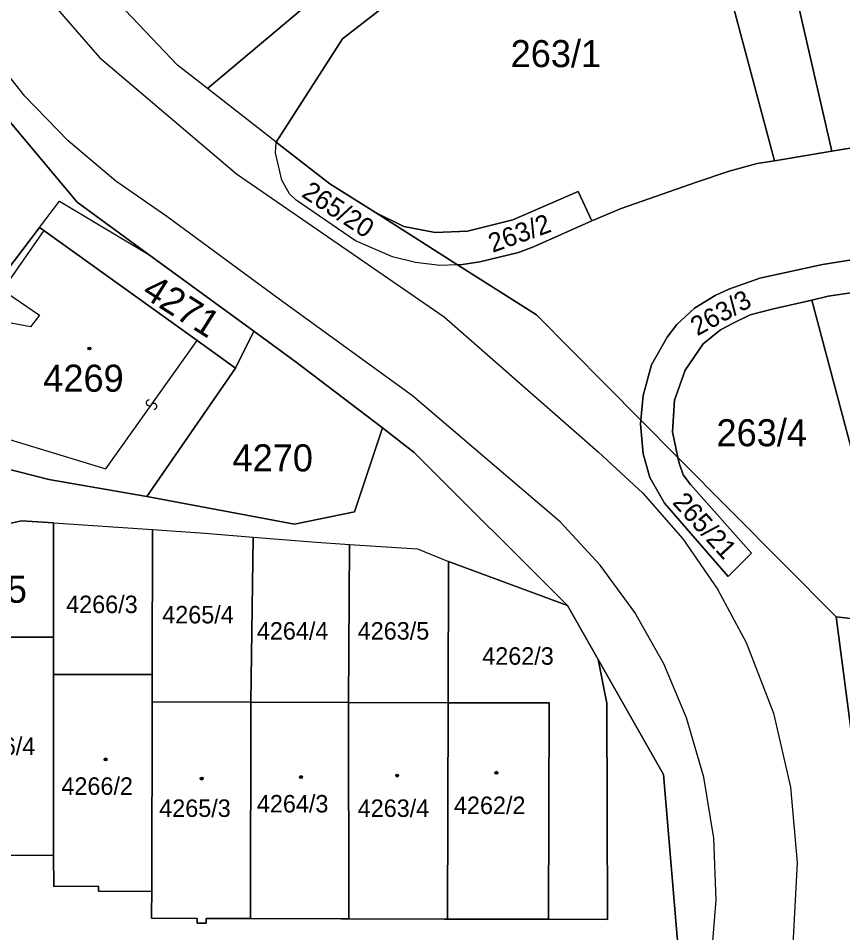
# Model space of a CAD drawing. Extents: x -598233 to -596890, y -1157848 to -1156431.
# Drawn here: x -598050.5 to -597998.7, y -1156842.4 to -1156784.8 of the extents above; entities that cross this region are included whole.
import ezdxf

# ---------------------------------------------------------------- set-up
doc = ezdxf.new("R2010")
doc.units = 0
for name, color, linetype in [('Level 1', 7, 'Continuous'), ('Level 13', 7, 'Continuous'), ('Level 3', 7, 'Continuous'), ('Level 4', 7, 'Continuous'), ('Level 5', 7, 'Continuous'), ('Level 60', 7, 'Continuous'), ('Vrstva 54', 7, 'Continuous'), ('Vrstva 60', 7, 'Continuous')]:
    doc.layers.add(name, color=color, linetype=linetype)

msp = doc.modelspace()

# ---------------------------------------------------------------- linework, layer by layer
at = {"layer": 'Level 1'}
for points in [[(-598038.61, -1156789.27), (-598040.5, -1156787.8), (-598050.32, -1156777.45), (-598051.52, -1156762.25), (-598050.34, -1156745.57)], [(-598008.25, -1156758.84), (-598003.84, -1156770.6), (-598004.28, -1156772.86), (-598001.85, -1156782.3), (-597999.34, -1156793.21)], [(-598017.14, -1156771.21), (-598038.61, -1156789.27)], [(-598002.95, -1156793.81), (-598008.32, -1156773.7), (-598013.37, -1156775.75)], [(-598013.37, -1156775.75), (-598020.49, -1156778.65), (-598030.11, -1156786.15), (-598034.28, -1156792.64)], [(-598055.12, -1156786.5), (-598046.79, -1156796.42), (-598042.33, -1156799.68)], [(-598055.12, -1156786.5), (-598046.79, -1156796.42), (-598042.33, -1156799.68), (-598035.7, -1156804.52), (-598033.02, -1156806.47), (-598027.61, -1156810.61), (-598025.6, -1156812.15), (-598015.97, -1156821.78), (-598014.05, -1156825.16), (-598009.94, -1156832.4), (-598008.9, -1156844.6), (-598012.47, -1156871.86), (-598013.25, -1156877.47), (-598013.76, -1156881.08), (-598016.24, -1156898.9)], [(-598034.28, -1156792.64), (-598038.61, -1156789.27)], [(-598022.88, -1156800.35), (-598024, -1156800.39), (-598025.53, -1156800.21), (-598026.98, -1156799.85), (-598029.3, -1156798.85), (-598033.02, -1156796.28), (-598033.44, -1156795.88), (-598033.93, -1156795.03), (-598034.32, -1156793.31), (-598034.28, -1156792.64)], [(-598028.05, -1156797.07), (-598030.92, -1156795.25), (-598034.28, -1156792.64)], [(-597999.34, -1156793.21), (-597995.65, -1156792.6)], [(-598002.95, -1156793.81), (-597999.34, -1156793.21)], [(-598002.95, -1156793.81), (-598004.04, -1156793.99), (-598005.8, -1156794.46), (-598007.86, -1156795.15), (-598012.59, -1156796.8), (-598014.44, -1156797.59)], [(-598014.44, -1156797.59), (-598015.3, -1156795.75), (-598019.41, -1156797.53), (-598022.25, -1156798.24), (-598024.29, -1156798.32), (-598026.25, -1156797.95), (-598028.05, -1156797.07)], [(-598049.17, -1156798.01), (-598047.91, -1156796.35), (-598042.33, -1156799.68)], [(-598022.88, -1156800.35), (-598028.05, -1156797.07)], [(-598049.17, -1156798.01), (-598052.86, -1156802.85), (-598054.6, -1156811.2), (-598051.46, -1156813.11), (-598048.57, -1156813.86), (-598042.42, -1156814.92)], [(-598049.17, -1156798.01), (-598048.9, -1156798.2)], [(-598014.44, -1156797.59), (-598018.1, -1156799.22), (-598019.06, -1156799.57), (-598021.48, -1156800.17), (-598022.57, -1156800.34), (-598022.88, -1156800.35)], [(-598048.9, -1156798.2), (-598039.26, -1156805.12)], [(-597941.49, -1156805.61), (-597971.14, -1156800.93), (-597979.48, -1156799.68), (-597986.4, -1156799.17), (-597987.4, -1156799.09), (-597989.81, -1156799.14), (-597995.07, -1156799.55), (-597999.94, -1156800.33), (-598003.87, -1156801.19), (-598005.82, -1156801.89), (-598006.68, -1156802.29), (-598007.99, -1156803.07), (-598009.1, -1156804.1), (-598009.71, -1156804.9), (-598010.69, -1156806.64), (-598011.22, -1156808.57), (-598011.36, -1156810.11)], [(-598042.33, -1156799.68), (-598035.7, -1156804.52)], [(-598022.88, -1156800.35), (-598017.92, -1156803.5), (-598011.36, -1156810.11)], [(-598000.61, -1156802.57), (-597999.57, -1156802.33), (-597997.31, -1156801.98)], [(-598009.03, -1156812.46), (-598009.37, -1156810.86), (-598009.24, -1156808.86), (-598008.58, -1156806.97), (-598007.43, -1156805.31), (-598006.35, -1156804.44), (-598005.51, -1156803.99), (-598004.49, -1156803.49), (-598003.09, -1156803.13), (-598000.61, -1156802.57)], [(-598000.61, -1156802.57), (-597997.1, -1156815.73), (-597996.86, -1156822.74), (-597999.07, -1156822.49)], [(-598036.85, -1156806.85), (-598035.7, -1156804.52)], [(-598027.61, -1156810.61), (-598033.02, -1156806.47), (-598035.7, -1156804.52)], [(-598039.26, -1156805.12), (-598036.85, -1156806.85)], [(-598036.85, -1156806.85), (-598042.42, -1156814.92)], [(-598011.36, -1156810.11), (-598011.38, -1156810.37), (-598011.21, -1156812.24), (-598010.79, -1156813.73), (-598009.88, -1156815.34), (-598005.86, -1156819.95), (-598004.39, -1156818.49), (-598008.24, -1156814.17), (-598008.69, -1156813.55), (-598008.95, -1156812.83), (-598009.03, -1156812.46)], [(-598011.36, -1156810.11), (-598009.03, -1156812.46)], [(-598042.42, -1156814.92), (-598033.14, -1156816.65), (-598029.37, -1156815.88), (-598027.61, -1156810.61)], [(-598015.97, -1156821.78), (-598025.6, -1156812.15), (-598027.61, -1156810.61)], [(-598009.03, -1156812.46), (-597999.07, -1156822.49)], [(-598048.28, -1156816.58), (-598050.29, -1156816.45), (-598056.74, -1156817.87), (-598057.95, -1156818.8)], [(-598048.28, -1156816.58), (-598048.28, -1156823.76)], [(-598048.28, -1156816.58), (-598042.06, -1156817)], [(-598042.08, -1156826.11), (-598042.06, -1156817)], [(-598042.06, -1156817), (-598038.78, -1156817.22), (-598035.74, -1156817.47)], [(-598035.74, -1156817.47), (-598035.88, -1156827.86)], [(-598035.74, -1156817.47), (-598032.04, -1156817.77), (-598029.68, -1156817.93)], [(-598029.73, -1156827.88), (-598029.68, -1156817.93)], [(-598029.68, -1156817.93), (-598025.39, -1156818.22), (-598023.46, -1156819)], [(-598023.46, -1156819), (-598023.48, -1156827.89)], [(-598015.97, -1156821.78), (-598023.46, -1156819)], [(-598015.97, -1156821.78), (-598014.05, -1156825.16)], [(-597999.07, -1156822.49), (-597997.01, -1156838.34), (-597999.12, -1156858.86), (-598008.57, -1156911.65)], [(-598048.28, -1156823.76), (-598054.66, -1156823.76), (-598054.61, -1156837.21)], [(-598048.28, -1156826.11), (-598048.28, -1156823.76)], [(-598017.16, -1156841.5), (-598013.46, -1156841.51), (-598013.49, -1156827.91), (-598014.05, -1156825.16)], [(-598014.05, -1156825.16), (-598009.94, -1156832.4), (-598008.9, -1156844.6), (-598012.47, -1156871.86), (-598013.25, -1156877.47)], [(-598042.08, -1156826.11), (-598048.28, -1156826.11)], [(-598048.28, -1156826.11), (-598048.28, -1156837.48)], [(-598042.09, -1156827.84), (-598042.08, -1156826.11)], [(-598042.11, -1156839.75), (-598042.09, -1156827.84)], [(-598035.88, -1156827.86), (-598042.09, -1156827.84)], [(-598035.91, -1156841.46), (-598035.88, -1156827.86)], [(-598035.88, -1156827.86), (-598029.73, -1156827.88)], [(-598023.48, -1156827.89), (-598029.73, -1156827.88)], [(-598029.73, -1156827.88), (-598029.71, -1156841.47)], [(-598023.51, -1156841.49), (-598023.48, -1156827.89)], [(-598023.48, -1156827.89), (-598017.13, -1156827.9), (-598017.16, -1156841.5)], [(-598048.28, -1156837.48), (-598051.71, -1156837.5), (-598051.71, -1156837.2), (-598054.61, -1156837.21)], [(-598048.28, -1156837.48), (-598048.27, -1156839.44), (-598045.46, -1156839.43), (-598045.45, -1156839.73), (-598042.11, -1156839.75)], [(-598042.11, -1156839.75), (-598042.12, -1156841.15), (-598042.12, -1156841.44), (-598039.26, -1156841.45), (-598039.25, -1156841.75), (-598038.69, -1156841.76), (-598038.68, -1156841.45), (-598035.91, -1156841.46)], [(-598029.71, -1156841.47), (-598030.22, -1156841.47), (-598035.91, -1156841.46)], [(-598023.51, -1156841.49), (-598023.71, -1156841.49), (-598029.71, -1156841.47)], [(-598023.51, -1156841.49), (-598017.16, -1156841.5)]]:
    msp.add_lwpolyline(points, dxfattribs=at)
at = {"layer": 'Level 13'}
for centre, start, end in [((-598042.269, -1156809.032), 91.92942, 324.02742), ((-598041.971, -1156809.247), 271.71497, 144.30497)]:
    msp.add_arc(centre, 0.184, start, end, dxfattribs=at)
at = {"layer": 'Level 3'}
for points in [[(-598052.29, -1156777.08), (-598049.45, -1156782.61), (-598045.4, -1156787.32), (-598036.79, -1156794.63), (-598023.73, -1156803.63), (-598014.05, -1156812.12), (-598011.23, -1156814.7), (-598008.71, -1156817.59), (-598006.54, -1156820.74), (-598004.73, -1156824.11), (-598003.02, -1156828.55), (-598001.95, -1156833.19), (-598001.53, -1156837.93)], [(-598011.97, -1156883.24), (-598008.56, -1156859.73), (-598006.93, -1156844.17), (-598006.62, -1156840.3), (-598006.77, -1156836.41), (-598007.4, -1156832.57), (-598008.48, -1156828.84), (-598009.92, -1156825.44), (-598011.74, -1156822.22), (-598013.92, -1156819.23), (-598016.43, -1156816.51), (-598025.72, -1156808.6), (-598034.1, -1156802.52), (-598041.16, -1156797.32), (-598044.37, -1156795.09), (-598047.36, -1156792.56), (-598050.08, -1156789.75), (-598052.52, -1156786.69)], [(-598048.9, -1156798.2), (-598051.49, -1156801.93), (-598049.17, -1156803.51), (-598049.73, -1156804.25), (-598051.61, -1156803.9), (-598053.01, -1156810.74), (-598044.99, -1156813.17), (-598039.26, -1156805.12)], [(-598001.53, -1156837.93), (-598001.77, -1156842.69), (-598003.32, -1156861.02), (-598007.07, -1156884.64), (-598015.89, -1156935.54), (-598019.61, -1156962.34), (-598019.16, -1156978.63), (-598018.25, -1157005.99), (-598018.43, -1157016.08), (-598017.93, -1157045.82), (-598016.22, -1157076.88)]]:
    msp.add_lwpolyline(points, dxfattribs=at)
at = {"layer": 'Level 5'}
for centre, radius in [((-598046.03, -1156805.61), 0.09), ((-598046.03, -1156805.61), 0.0521), ((-598045.01, -1156831.45), 0.09), ((-598045.01, -1156831.45), 0.0521), ((-598038.97, -1156832.66), 0.09), ((-598038.97, -1156832.66), 0.0521), ((-598032.73, -1156832.56), 0.09), ((-598032.73, -1156832.56), 0.0521), ((-598026.68, -1156832.47), 0.09), ((-598026.68, -1156832.47), 0.0521), ((-598020.44, -1156832.29), 0.09), ((-598020.44, -1156832.29), 0.0521)]:
    msp.add_circle(centre, radius, dxfattribs=at)
at = {"layer": 'Level 60'}
for points in [[(-598024.15, -1156686.38), (-598021.37, -1156702.25), (-598020.03, -1156709.88), (-598016.58, -1156731.29), (-598014.37, -1156738.13), (-598011.23, -1156747.87), (-598009.91, -1156756.39), (-598008.25, -1156758.84), (-598003.84, -1156770.6), (-598004.28, -1156772.86), (-598001.85, -1156782.3), (-597999.34, -1156793.21), (-598002.95, -1156793.81), (-598008.32, -1156773.7), (-598013.37, -1156775.75), (-598017.14, -1156771.21), (-598016.16, -1156762.58), (-598017.47, -1156749.57), (-598019.57, -1156738.96), (-598024.13, -1156716.17), (-598027.94, -1156694.67)], [(-597995.07, -1156799.55), (-597999.94, -1156800.33), (-598003.87, -1156801.19), (-598005.82, -1156801.89), (-598006.68, -1156802.29), (-598007.99, -1156803.07), (-598009.1, -1156804.1), (-598009.71, -1156804.9), (-598010.69, -1156806.64), (-598011.22, -1156808.57), (-598011.36, -1156810.11), (-598017.92, -1156803.5), (-598022.88, -1156800.35), (-598022.57, -1156800.34), (-598021.48, -1156800.17), (-598019.06, -1156799.57), (-598018.1, -1156799.22), (-598014.44, -1156797.59), (-598012.59, -1156796.8), (-598007.86, -1156795.15), (-598005.8, -1156794.46), (-598004.04, -1156793.99), (-598002.95, -1156793.81), (-597999.34, -1156793.21), (-597995.65, -1156792.6)], [(-597997.31, -1156801.98), (-597999.57, -1156802.33), (-598000.61, -1156802.57), (-598003.09, -1156803.13), (-598004.49, -1156803.49), (-598005.51, -1156803.99), (-598006.35, -1156804.44), (-598007.43, -1156805.31), (-598008.58, -1156806.97), (-598009.24, -1156808.86), (-598009.37, -1156810.86), (-598009.03, -1156812.46), (-598011.36, -1156810.11), (-598011.22, -1156808.57), (-598010.69, -1156806.64), (-598009.71, -1156804.9), (-598009.1, -1156804.1), (-598007.99, -1156803.07), (-598006.68, -1156802.29), (-598005.82, -1156801.89), (-598003.87, -1156801.19), (-597999.94, -1156800.33), (-597995.07, -1156799.55)], [(-598008.57, -1156911.65), (-597999.12, -1156858.86), (-597997.01, -1156838.34), (-597999.07, -1156822.49), (-597996.86, -1156822.74), (-597997.1, -1156815.73), (-598000.61, -1156802.57), (-597999.57, -1156802.33), (-597997.31, -1156801.98), (-597994.14, -1156815.75), (-597994, -1156823.07), (-597993.65, -1156831.69), (-597993.63, -1156841.5), (-597994.2, -1156848.82), (-597997.41, -1156864.24), (-597997.82, -1156866.2), (-597998.26, -1156868.33), (-598003.73, -1156898.45)], [(-598051.71, -1156837.5), (-598048.28, -1156837.48), (-598048.27, -1156839.44), (-598045.46, -1156839.43), (-598045.45, -1156839.73), (-598042.11, -1156839.75), (-598042.12, -1156841.15), (-598042.12, -1156841.44), (-598039.26, -1156841.45), (-598039.25, -1156841.75), (-598038.69, -1156841.76), (-598038.68, -1156841.45), (-598035.91, -1156841.46), (-598030.22, -1156841.47), (-598029.71, -1156841.47), (-598023.71, -1156841.49), (-598023.51, -1156841.49), (-598017.16, -1156841.5), (-598013.46, -1156841.51), (-598013.49, -1156827.91), (-598014.05, -1156825.16), (-598009.94, -1156832.4), (-598008.9, -1156844.6)]]:
    msp.add_lwpolyline(points, dxfattribs=at)
for points in [[(-598040.5, -1156787.8), (-598050.32, -1156777.45), (-598051.52, -1156762.25), (-598050.34, -1156745.57), (-598019.57, -1156738.96), (-598017.47, -1156749.57), (-598016.16, -1156762.58), (-598017.14, -1156771.21), (-598038.61, -1156789.27)], [(-598003.88, -1156765.3), (-598003.21, -1156764.75), (-597996.47, -1156770.83), (-597995.73, -1156771.5), (-597987.37, -1156777.43), (-597985.36, -1156778.86), (-597976.76, -1156784.56), (-597975.06, -1156787.83), (-597970.67, -1156796.3), (-597980.32, -1156791.29), (-597983.52, -1156791.02), (-597986.79, -1156790.91), (-597990.8, -1156790.96), (-597992.13, -1156791.04), (-597994.91, -1156791.28), (-597995.78, -1156791.38), (-597995.65, -1156792.6), (-597999.34, -1156793.21), (-598001.85, -1156782.3), (-598004.28, -1156772.86), (-598003.84, -1156770.6), (-598008.25, -1156758.84), (-598007.09, -1156760.56)], [(-598034.28, -1156792.64), (-598038.61, -1156789.27), (-598017.14, -1156771.21), (-598013.37, -1156775.75), (-598020.49, -1156778.65), (-598030.11, -1156786.15)], [(-598004.04, -1156793.99), (-598005.8, -1156794.46), (-598007.86, -1156795.15), (-598012.59, -1156796.8), (-598014.44, -1156797.59), (-598015.3, -1156795.75), (-598019.41, -1156797.53), (-598022.25, -1156798.24), (-598024.29, -1156798.32), (-598026.25, -1156797.95), (-598028.05, -1156797.07), (-598030.92, -1156795.25), (-598034.28, -1156792.64), (-598030.11, -1156786.15), (-598020.49, -1156778.65), (-598013.37, -1156775.75), (-598008.32, -1156773.7), (-598002.95, -1156793.81)], [(-598024, -1156800.39), (-598025.53, -1156800.21), (-598026.98, -1156799.85), (-598029.3, -1156798.85), (-598033.02, -1156796.28), (-598033.44, -1156795.88), (-598033.93, -1156795.03), (-598034.32, -1156793.31), (-598034.28, -1156792.64), (-598030.92, -1156795.25), (-598028.05, -1156797.07), (-598022.88, -1156800.35)], [(-598014.44, -1156797.59), (-598018.1, -1156799.22), (-598019.06, -1156799.57), (-598021.48, -1156800.17), (-598022.57, -1156800.34), (-598022.88, -1156800.35), (-598028.05, -1156797.07), (-598026.25, -1156797.95), (-598024.29, -1156798.32), (-598022.25, -1156798.24), (-598019.41, -1156797.53), (-598015.3, -1156795.75)], [(-598048.9, -1156798.2), (-598049.17, -1156798.01), (-598047.91, -1156796.35), (-598042.33, -1156799.68), (-598035.7, -1156804.52), (-598036.85, -1156806.85), (-598039.26, -1156805.12)], [(-598054.6, -1156811.2), (-598052.86, -1156802.85), (-598049.17, -1156798.01), (-598048.9, -1156798.2), (-598039.26, -1156805.12), (-598036.85, -1156806.85), (-598042.42, -1156814.92), (-598048.57, -1156813.86), (-598051.46, -1156813.11)], [(-598009.37, -1156810.86), (-598009.24, -1156808.86), (-598008.58, -1156806.97), (-598007.43, -1156805.31), (-598006.35, -1156804.44), (-598005.51, -1156803.99), (-598004.49, -1156803.49), (-598003.09, -1156803.13), (-598000.61, -1156802.57), (-597997.1, -1156815.73), (-597996.86, -1156822.74), (-597999.07, -1156822.49), (-598009.03, -1156812.46)], [(-598033.14, -1156816.65), (-598042.42, -1156814.92), (-598036.85, -1156806.85), (-598035.7, -1156804.52), (-598033.02, -1156806.47), (-598027.61, -1156810.61), (-598029.37, -1156815.88)], [(-598011.21, -1156812.24), (-598011.38, -1156810.37), (-598011.36, -1156810.11), (-598009.03, -1156812.46), (-598008.95, -1156812.83), (-598008.69, -1156813.55), (-598008.24, -1156814.17), (-598004.39, -1156818.49), (-598005.86, -1156819.95), (-598009.88, -1156815.34), (-598010.79, -1156813.73)], [(-598056.74, -1156817.87), (-598050.29, -1156816.45), (-598048.28, -1156816.58), (-598048.28, -1156823.76), (-598054.66, -1156823.76), (-598054.61, -1156837.21), (-598056.81, -1156837.22), (-598057.83, -1156828.19), (-598058.06, -1156823.77), (-598057.95, -1156818.8)], [(-598042.08, -1156826.11), (-598048.28, -1156826.11), (-598048.28, -1156823.76), (-598048.28, -1156816.58), (-598042.06, -1156817)], [(-598035.88, -1156827.86), (-598042.09, -1156827.84), (-598042.08, -1156826.11), (-598042.06, -1156817), (-598038.78, -1156817.22), (-598035.74, -1156817.47)], [(-598029.73, -1156827.88), (-598035.88, -1156827.86), (-598035.74, -1156817.47), (-598032.04, -1156817.77), (-598029.68, -1156817.93)], [(-598023.48, -1156827.89), (-598029.73, -1156827.88), (-598029.68, -1156817.93), (-598025.39, -1156818.22), (-598023.46, -1156819)], [(-598013.46, -1156841.51), (-598017.16, -1156841.5), (-598017.13, -1156827.9), (-598023.48, -1156827.89), (-598023.46, -1156819), (-598015.97, -1156821.78), (-598014.05, -1156825.16), (-598013.49, -1156827.91)], [(-598048.28, -1156826.11), (-598048.28, -1156837.48), (-598051.71, -1156837.5), (-598051.71, -1156837.2), (-598054.61, -1156837.21), (-598054.66, -1156823.76), (-598048.28, -1156823.76)], [(-598042.08, -1156826.11), (-598042.09, -1156827.84), (-598042.11, -1156839.75), (-598045.45, -1156839.73), (-598045.46, -1156839.43), (-598048.27, -1156839.44), (-598048.28, -1156837.48), (-598048.28, -1156826.11)], [(-598035.88, -1156827.86), (-598035.91, -1156841.46), (-598038.68, -1156841.45), (-598038.69, -1156841.76), (-598039.25, -1156841.75), (-598039.26, -1156841.45), (-598042.12, -1156841.44), (-598042.12, -1156841.15), (-598042.11, -1156839.75), (-598042.09, -1156827.84)], [(-598029.73, -1156827.88), (-598029.71, -1156841.47), (-598030.22, -1156841.47), (-598035.91, -1156841.46), (-598035.88, -1156827.86)], [(-598023.51, -1156841.49), (-598023.71, -1156841.49), (-598029.71, -1156841.47), (-598029.73, -1156827.88), (-598023.48, -1156827.89)], [(-598017.16, -1156841.5), (-598023.51, -1156841.49), (-598023.48, -1156827.89), (-598017.13, -1156827.9)]]:
    msp.add_lwpolyline(points, close=True, dxfattribs=at)
at = {"layer": 'Vrstva 54'}
for p, q in [((-598055.12, -1156786.5), (-598046.79, -1156796.42)), ((-598046.79, -1156796.42), (-598042.33, -1156799.68)), ((-598042.33, -1156799.68), (-598035.7, -1156804.52)), ((-598035.7, -1156804.52), (-598033.02, -1156806.47)), ((-598033.02, -1156806.47), (-598027.61, -1156810.61)), ((-598027.61, -1156810.61), (-598025.6, -1156812.15)), ((-598025.6, -1156812.15), (-598015.97, -1156821.78)), ((-598015.97, -1156821.78), (-598014.05, -1156825.16)), ((-598014.05, -1156825.16), (-598009.94, -1156832.4)), ((-598009.94, -1156832.4), (-598008.9, -1156844.6))]:
    msp.add_line(p, q, dxfattribs=at)
at = {"layer": 'Vrstva 60'}
for points in [[(-597997.01, -1156838.34), (-597999.07, -1156822.49), (-598009.03, -1156812.46), (-598008.95, -1156812.83), (-598008.69, -1156813.55), (-598008.24, -1156814.17), (-598004.39, -1156818.49), (-598005.86, -1156819.95), (-598009.88, -1156815.34), (-598010.79, -1156813.73), (-598011.21, -1156812.24), (-598011.38, -1156810.37), (-598011.36, -1156810.11), (-598017.92, -1156803.5), (-598022.88, -1156800.35), (-598024, -1156800.39), (-598025.53, -1156800.21), (-598026.98, -1156799.85), (-598029.3, -1156798.85), (-598033.02, -1156796.28), (-598033.44, -1156795.88), (-598033.93, -1156795.03), (-598034.32, -1156793.31), (-598034.28, -1156792.64), (-598038.61, -1156789.27), (-598040.5, -1156787.8), (-598050.32, -1156777.45)], [(-598052.86, -1156802.85), (-598049.17, -1156798.01), (-598047.91, -1156796.35), (-598042.33, -1156799.68), (-598046.79, -1156796.42), (-598055.12, -1156786.5)], [(-598055.12, -1156786.5), (-598046.79, -1156796.42), (-598042.33, -1156799.68), (-598035.7, -1156804.52), (-598033.02, -1156806.47), (-598027.61, -1156810.61), (-598025.6, -1156812.15), (-598015.97, -1156821.78), (-598014.05, -1156825.16), (-598009.94, -1156832.4), (-598008.9, -1156844.6), (-598012.47, -1156871.86), (-598013.25, -1156877.47), (-598013.76, -1156881.08), (-598016.24, -1156898.9)], [(-598016.24, -1156898.9), (-598013.76, -1156881.08), (-598013.25, -1156877.47), (-598012.47, -1156871.86), (-598008.9, -1156844.6), (-598009.94, -1156832.4), (-598014.05, -1156825.16), (-598015.97, -1156821.78), (-598025.6, -1156812.15), (-598027.61, -1156810.61), (-598033.02, -1156806.47), (-598035.7, -1156804.52), (-598042.33, -1156799.68), (-598046.79, -1156796.42), (-598055.12, -1156786.5)], [(-598055.12, -1156786.5), (-598046.79, -1156796.42), (-598042.33, -1156799.68), (-598035.7, -1156804.52), (-598033.02, -1156806.47), (-598027.61, -1156810.61), (-598025.6, -1156812.15), (-598015.97, -1156821.78), (-598014.05, -1156825.16), (-598009.94, -1156832.4), (-598008.9, -1156844.6), (-598012.47, -1156871.86), (-598013.25, -1156877.47), (-598013.76, -1156881.08), (-598016.24, -1156898.9)], [(-598056.74, -1156817.87), (-598050.29, -1156816.45), (-598048.28, -1156816.58), (-598042.06, -1156817), (-598038.78, -1156817.22), (-598035.74, -1156817.47), (-598032.04, -1156817.77), (-598029.68, -1156817.93), (-598025.39, -1156818.22), (-598023.46, -1156819), (-598015.97, -1156821.78), (-598025.6, -1156812.15), (-598027.61, -1156810.61), (-598029.37, -1156815.88), (-598033.14, -1156816.65), (-598042.42, -1156814.92), (-598048.57, -1156813.86), (-598051.46, -1156813.11)]]:
    msp.add_lwpolyline(points, dxfattribs=at)

# ---------------------------------------------------------------- texts
at = {"layer": 'Level 4'}
for s, height, p in [('263/1', 1.7, (-598019.544, -1156787.92)), ('4269', 1.7, (-598048.93, -1156808.33)), ('263/4', 1.7, (-598006.601, -1156811.76)), ('4270', 1.7, (-598037.03, -1156813.34)), ('4266/5', 1.7, (-598056.91, -1156821.6)), ('4266/3', 1.1, (-598047.49, -1156822.25)), ('4265/4', 1.1, (-598041.45, -1156822.9)), ('4264/4', 1.1, (-598035.5, -1156823.92)), ('4263/5', 1.1, (-598029.16, -1156823.92)), ('4262/3', 1.1, (-598021.33, -1156825.5)), ('4266/4', 1.1, (-598053.93, -1156831.17)), ('4266/2', 1.1, (-598047.79, -1156833.68)), ('4264/3', 1.1, (-598035.5, -1156834.79)), ('4262/2', 1.1, (-598023.11, -1156834.89)), ('4265/3', 1.1, (-598041.64, -1156835.07)), ('4263/4', 1.1, (-598029.16, -1156835.07))]:
    msp.add_text(s, height=height, dxfattribs=at).set_placement(p)
for s, height, rotation, p in [('265/20', 1.2, 326.7, (-598032.754, -1156796.023)), ('263/2', 1.2, 19.8, (-598020.682, -1156799.605)), ('4271', 1.7, 327.6, (-598042.82, -1156802.3)), ('263/3', 1.2, 28.8, (-598007.811, -1156804.856)), ('265/21', 1.2, 312.3, (-598009.425, -1156815.33))]:
    msp.add_text(s, height=height, rotation=rotation, dxfattribs=at).set_placement(p)

doc.saveas('drawing.dxf')
